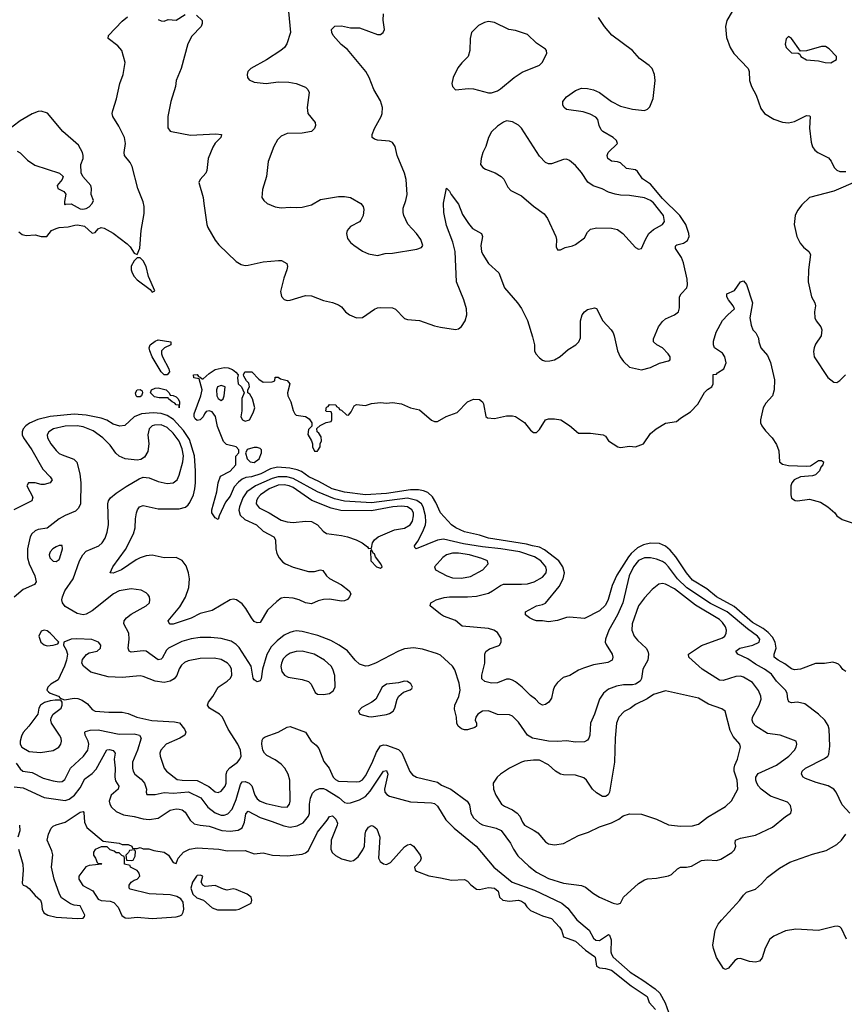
# Model space of a CAD drawing. Header units: inches. Extents: x 1834610 to 2027685, y 642842 to 774116.
# Tile 294 of 632: x 1930527 to 1936021, y 661337 to 667895. Entities that reach past the tile are written whole.
import ezdxf

# ---------------------------------------------------------------- set-up
doc = ezdxf.new("R2010")
doc.units = ezdxf.units.IN
doc.header["$MEASUREMENT"] = 0
doc.layers.add('B9636', color=7, linetype='Continuous')

msp = doc.modelspace()

# ---------------------------------------------------------------- linework, layer by layer
at = {"layer": 'B9636', "color": 5}
for points, elevation in [([(1932317, 667950), (1932330.5, 667810.5), (1932306.6, 667733.4), (1932290.7, 667710), (1932267.3, 667690), (1932172.1, 667627.9), (1932067, 667570), (1932047.6, 667550), (1932042.6, 667530), (1932044.9, 667510), (1932055.4, 667495.4), (1932090, 667478.9), (1932170, 667470.3), (1932250, 667480.9), (1932319.4, 667479.4), (1932369, 667469), (1932430, 667445.5), (1932447.7, 667430), (1932455.5, 667410), (1932441.3, 667310), (1932446.4, 667270), (1932494.9, 667210), (1932497.1, 667190), (1932490.5, 667170), (1932470, 667149.6), (1932410, 667139.1), (1932310, 667136.9), (1932270, 667118.9), (1932245.2, 667094.8), (1932220.2, 667050), (1932182.6, 666950), (1932170.3, 666849.7), (1932144.5, 666764.5), (1932140.7, 666710), (1932153.4, 666690), (1932174.8, 666670), (1932228, 666648), (1932270, 666640.8), (1932330, 666646.5), (1932370, 666643.6), (1932410, 666647.1), (1932470, 666662), (1932530, 666696.9), (1932650, 666716.9), (1932690, 666717.2), (1932730, 666710.2), (1932799.3, 666670), (1932815.8, 666650), (1932819.5, 666630), (1932815.3, 666590), (1932800.6, 666559.4), (1932790, 666547.6), (1932730, 666517), (1932708.2, 666490), (1932703.8, 666470), (1932710, 666438), (1932730, 666410.8), (1932752.3, 666392.3), (1932810, 666353), (1932850, 666334.9), (1932910, 666325.3), (1932962.2, 666337.8), (1933010, 666340.9), (1933173.3, 666366.7), (1933203.2, 666376.8), (1933213.2, 666390), (1933199.6, 666430), (1933171.3, 666470), (1933113.3, 666533.3), (1933085.7, 666590), (1933080.7, 666610), (1933081.1, 666638.9), (1933099.7, 666690), (1933108.4, 666730), (1933101, 666830), (1933091.7, 666871.7), (1933042.6, 666990), (1933027.8, 667050), (1933010, 667076.2), (1932990, 667086), (1932910, 667093.6), (1932890, 667099.5), (1932876, 667110), (1932875.6, 667130), (1932889.8, 667170.2), (1932934.7, 667250), (1932941.3, 667270), (1932943.6, 667310), (1932930, 667354), (1932887.3, 667430), (1932855.1, 667510), (1932833.6, 667550), (1932710, 667697), (1932669.4, 667730), (1932616, 667790), (1932606, 667810), (1932605.2, 667830), (1932627.6, 667852.4), (1932670, 667854.4), (1932730, 667841.6), (1932790, 667840.5), (1932910, 667797.3), (1932930, 667796), (1932949.3, 667810.7), (1932957.2, 667830), (1932948.9, 667891.1), (1932950, 667934)], 260), ([(1935273, 667950), (1935238.3, 667890), (1935230.2, 667850.2), (1935236.5, 667776.5), (1935261.1, 667710), (1935284.9, 667670), (1935379.3, 667570), (1935386, 667550), (1935388.2, 667490), (1935401.6, 667450), (1935432.8, 667392.8), (1935464, 667304), (1935490.2, 667270.2), (1935552.1, 667232.1), (1935610, 667213.1), (1935650, 667208.7), (1935690, 667216.5), (1935770, 667256.4), (1935790, 667254.8), (1935793.4, 667250), (1935788.6, 667171.4), (1935800.3, 667080.3), (1935808.9, 667048.9), (1935824.9, 667024.9), (1935844, 667010), (1935915.6, 666975.6), (1935933, 666953), (1935952.9, 666910), (1935970, 666892.9), (1935990, 666884.5), (1936030, 666883.5)], 240), ([(1930522.3, 666482.3), (1930544.5, 666464.5), (1930570, 666458.2), (1930630, 666461.2), (1930670, 666450.2), (1930708.6, 666451.4), (1930739.7, 666490), (1930770, 666505.2), (1930790, 666510.9), (1930850, 666515.2), (1930893.5, 666526.5), (1930911.9, 666528.1), (1930959.5, 666519.5), (1931010, 666473.4), (1931030, 666476.5), (1931050, 666502.3), (1931070, 666511.1), (1931090, 666507.2), (1931150, 666473.8), (1931242.2, 666402.2), (1931262.3, 666382.3), (1931290, 666341), (1931310, 666331.3), (1931327.2, 666372.8), (1931337.3, 666490), (1931355.3, 666604.7), (1931356.5, 666650), (1931350, 666680.7), (1931313.8, 666770), (1931276.6, 666916.6), (1931263.1, 666943.1), (1931225.1, 666990), (1931223.6, 667010), (1931232.4, 667070), (1931226.3, 667110), (1931186.6, 667186.6), (1931146.6, 667250), (1931143.7, 667270), (1931147, 667290), (1931171.2, 667368.8), (1931194, 667470), (1931216.9, 667530), (1931229.6, 667610), (1931206.6, 667690), (1931181, 667721), (1931115.3, 667770), (1931119, 667790), (1931210, 667886), (1931246, 667914)], 240), ([(1931450, 667896), (1931470, 667886.8), (1931490, 667886), (1931515.3, 667895.3), (1931568.4, 667891.6), (1931629.6, 667930.4)], 240), ([(1931706, 667926), (1931742, 667890), (1931742, 667870), (1931736, 667850), (1931674.9, 667785.1), (1931646.1, 667733.9), (1931602, 667570), (1931570.4, 667490), (1931566, 667450), (1931534.7, 667350), (1931512.9, 667250), (1931513.8, 667173.8), (1931530, 667153.1), (1931538.8, 667150), (1931666, 667126), (1931834.7, 667134.7), (1931871, 667130), (1931867.3, 667110), (1931828.2, 667071.8), (1931813.7, 667046.3), (1931782, 666970), (1931773.4, 666890), (1931767.6, 666872.4), (1931728.4, 666830), (1931721.3, 666810), (1931750.2, 666710.2), (1931752.8, 666670), (1931774.3, 666530), (1931780.9, 666510), (1931830, 666426), (1931854.3, 666394.3), (1931970, 666284.4), (1932003.4, 666263.4), (1932030, 666257.6), (1932050, 666259.5), (1932150, 666283.1), (1932251.6, 666291.6), (1932271.3, 666290), (1932306, 666270), (1932310.8, 666250.8), (1932307.7, 666230), (1932287.2, 666172.8), (1932265.3, 666085.3), (1932270.4, 666050.4), (1932290, 666030.6), (1932310, 666025.7), (1932330, 666027.2), (1932430, 666057.6), (1932470, 666055.3), (1932550, 666025.7), (1932610, 666011.8), (1932650, 665995.8), (1932670, 665983), (1932698.4, 665950), (1932723.8, 665930), (1932770, 665908.9), (1932810, 665911.8), (1932890, 665966), (1932910, 665974.9), (1932930, 665978), (1933010, 665974.9), (1933030, 665966), (1933090, 665905.5), (1933110, 665897.1), (1933190, 665892.4), (1933290, 665855.8), (1933330, 665846.3), (1933430, 665830.4), (1933450, 665835.5), (1933470, 665850.7), (1933495.6, 665890), (1933506.3, 665930), (1933504.4, 665970), (1933486, 666030), (1933438, 666150), (1933428.3, 666350), (1933413, 666413), (1933370, 666525.2), (1933353.3, 666610), (1933350, 666674), (1933370, 666772), (1933390, 666752), (1933401, 666730), (1933450, 666667.3), (1933476.7, 666596.7), (1933516.9, 666536.9), (1933544.5, 666504.5), (1933604, 666470), (1933610.4, 666450), (1933598.3, 666390), (1933603.9, 666350), (1933612.1, 666330), (1933650, 666270.3), (1933718.4, 666210), (1933756.1, 666110), (1933844.6, 666010), (1933870, 665970.4), (1933910, 665890.5), (1933943.5, 665783.5), (1933956.5, 665730), (1933956.9, 665690), (1933966, 665670), (1933990, 665642.4), (1934010, 665626.7), (1934030, 665620.4), (1934058.3, 665621.7), (1934090, 665630.4), (1934128.4, 665651.6), (1934180.7, 665699.3), (1934232.3, 665730), (1934251.8, 665750), (1934264, 665776), (1934263.5, 665890), (1934274, 665930), (1934289.4, 665950), (1934310, 665965.5), (1934355.9, 665975.9), (1934370.5, 665970.5), (1934413, 665890), (1934468, 665830), (1934480.4, 665810), (1934488.5, 665790), (1934508.9, 665690), (1934527.4, 665650), (1934550, 665619.3), (1934590, 665581.6), (1934670, 665563.8), (1934730, 665578.7), (1934790, 665607.6), (1934850, 665623), (1934861.2, 665630), (1934860.7, 665650), (1934847.6, 665670), (1934810, 665708.4), (1934771.5, 665730), (1934750, 665749.7), (1934748.8, 665770), (1934783.5, 665850), (1934810, 665885.7), (1934830, 665902), (1934889.8, 665930.2), (1934915.1, 665950), (1934923.3, 665976.7), (1934923.1, 666050), (1934934.3, 666070), (1934972.2, 666110), (1934976.5, 666130), (1934973.4, 666166.6), (1934950, 666276.2), (1934936.3, 666310), (1934896.8, 666370), (1934896.6, 666383.4), (1934897.6, 666390), (1934905.1, 666394.9), (1934950, 666407.2), (1934976.5, 666423.5), (1934987.6, 666450), (1934984.7, 666470), (1934964.4, 666530), (1934925.3, 666590), (1934810, 666703.5), (1934730, 666799.5), (1934676, 666836), (1934643.6, 666883.6), (1934630, 666896), (1934570, 666904.7), (1934530, 666941.7), (1934510, 666948.6), (1934470, 666952.9), (1934445.1, 666970), (1934440.4, 666990), (1934448.3, 667010), (1934509.2, 667070.8), (1934503.7, 667090), (1934480.9, 667110), (1934412, 667150), (1934401.2, 667161.2), (1934386.6, 667190), (1934378, 667230), (1934366.1, 667246.1), (1934326.8, 667266.8), (1934281.2, 667281.2), (1934170, 667297), (1934155.1, 667310), (1934146.3, 667326.3), (1934145.1, 667350), (1934170, 667382), (1934230, 667423.7), (1934270, 667437.8), (1934310, 667437.6), (1934350, 667428.1), (1934390, 667411.1), (1934469.7, 667349.7), (1934530, 667319.5), (1934610, 667298.8), (1934690, 667291.1), (1934710, 667298.6), (1934725.3, 667314.7), (1934748.5, 667370), (1934760.2, 667490), (1934756.6, 667530), (1934740.5, 667570), (1934721.1, 667590), (1934657.2, 667637.2), (1934610.2, 667690.2), (1934471.2, 667791.2), (1934424.1, 667850), (1934383.9, 667910)], 240), ([(1930510, 667019.6), (1930530, 667007.4), (1930579.2, 666959.2), (1930626.9, 666926.9), (1930791.8, 666871.8), (1930813.6, 666853.6), (1930816.4, 666850), (1930810.4, 666830), (1930775.5, 666790), (1930780.8, 666770), (1930820.3, 666750), (1930833.3, 666733.3), (1930825.1, 666685.1), (1930825.8, 666665.8), (1930830, 666662), (1930833.5, 666666.5), (1930870, 666668.9), (1930930, 666634.2), (1930947.2, 666632.8), (1930970, 666637.3), (1930990, 666648.6), (1931010.5, 666670), (1931017.7, 666690), (1931003.8, 666730), (1931006.3, 666770), (1931000.7, 666790), (1930948, 666850), (1930935.6, 666875.6), (1930934.2, 666930), (1930949.8, 666970), (1930950.8, 666990), (1930944.7, 667010), (1930918.6, 667058.6), (1930813.5, 667150), (1930713, 667273), (1930670, 667285.1), (1930650, 667282.9), (1930610, 667267.8), (1930530, 667220.4), (1930435.8, 667150)], 260), ([(1936110, 666822.4), (1935950, 666752.6), (1935789.1, 666710.9), (1935737.5, 666662.5), (1935710, 666623.7), (1935693.4, 666590), (1935685.7, 666530), (1935703.7, 666450), (1935727, 666407), (1935750, 666379.3), (1935785.5, 666350), (1935794.9, 666330), (1935781.3, 666230), (1935781.1, 666150), (1935802, 666050), (1935824.4, 666010), (1935828.4, 665990), (1935823.1, 665950), (1935825.3, 665910), (1935834, 665890), (1935865.3, 665850), (1935871.7, 665830), (1935865.7, 665790), (1935830, 665734.5), (1935820.3, 665710), (1935815.1, 665684.9), (1935819.6, 665650), (1935912.1, 665512.1), (1935950, 665481), (1935970, 665478.8), (1935990, 665490.8), (1936029.3, 665530)], 240), ([(1936030, 663553), (1936010, 663566), (1935995, 663590), (1935981.5, 663601.5), (1935967.6, 663610), (1935944.4, 663615.6), (1935890, 663606.7), (1935830, 663607.5), (1935730, 663569), (1935690, 663563.7), (1935670, 663571.2), (1935625.4, 663605.4), (1935580.9, 663630), (1935553.3, 663650), (1935552.7, 663670), (1935567, 663710), (1935559.5, 663750), (1935541.9, 663781.9), (1935514.2, 663814.2), (1935480.4, 663840.4), (1935410, 663880.1), (1935286.4, 663986.4), (1935168.6, 664050), (1935105, 664105), (1935010, 664161.7), (1934969.2, 664210), (1934898.1, 664318.1), (1934861.7, 664361.7), (1934828.8, 664388.8), (1934790, 664406.5), (1934730, 664408.1), (1934682.5, 664397.5), (1934642.3, 664377.7), (1934601.1, 664338.9), (1934582.6, 664317.4), (1934505.4, 664194.6), (1934473.7, 664126.3), (1934447.7, 664032.3), (1934430, 663995.6), (1934390, 663957.4), (1934290, 663907.6), (1934190, 663916.2), (1934170, 663913.6), (1934110, 663892.8), (1934050, 663885.1), (1934010, 663891.6), (1933970, 663891.6), (1933950, 663897.6), (1933923.7, 663910), (1933897, 663930), (1933896, 663950), (1933969.4, 663990), (1934010, 663999.2), (1934030.5, 664009.5), (1934121.3, 664118.7), (1934147.5, 664170), (1934155.6, 664210), (1934145, 664250), (1934118, 664290), (1934024.3, 664364.3), (1933990, 664382.6), (1933944.2, 664390), (1933902.7, 664402.7), (1933650, 664440.9), (1933590, 664462.4), (1933490, 664484.2), (1933432.7, 664510), (1933402.9, 664530), (1933330, 664609.4), (1933298.7, 664678.7), (1933276.2, 664716.2), (1933245.4, 664745.4), (1933218, 664758), (1933183.8, 664763.8), (1933130, 664763.8), (1932970, 664739.2), (1932830, 664730.6), (1932690, 664747.6), (1932609.8, 664770), (1932519.8, 664819.8), (1932454.2, 664850), (1932404.8, 664884.8), (1932376.2, 664896.2), (1932327, 664907), (1932245.4, 664914.6), (1932197.3, 664902.7), (1932133, 664870), (1932070.5, 664850), (1932034.5, 664845.5), (1932010, 664834.3), (1931984.8, 664815.2), (1931956.3, 664783.7), (1931930, 664720.5), (1931899.2, 664680.8), (1931856, 664590), (1931850, 664566), (1931830, 664578), (1931806.6, 664610), (1931807.3, 664630), (1931839.5, 664750), (1931849.5, 664810.5), (1931865.6, 664854.4), (1931930, 664887.3), (1931968, 664930), (1931967.3, 664987.3), (1931988, 665010), (1931988, 665030), (1931968.9, 665048.9), (1931905.2, 665065.2), (1931884.7, 665084.7), (1931844.5, 665184.5), (1931832, 665252), (1931810, 665282.7), (1931790, 665289.3), (1931770, 665285.2), (1931757.3, 665270), (1931750.4, 665249.6), (1931730, 665229.2), (1931710, 665225.2), (1931696.5, 665236.5), (1931689, 665250), (1931689, 665270), (1931733.2, 665390), (1931742, 665430), (1931722, 665502), (1931688, 665510), (1931686, 665530), (1931710, 665532), (1931718, 665518), (1931730, 665514), (1931742, 665502), (1931750, 665502), (1931790, 665538), (1931830, 665564.7), (1931890, 665578.8), (1931916.8, 665576.8), (1931944, 665564), (1931966.8, 665546.8), (1931982, 665530), (1931978, 665510), (1931982, 665470), (1932004.7, 665450), (1932022, 665410), (1932007.1, 665372.9), (1932006.8, 665290), (1932001, 665250), (1932012, 665230), (1932030, 665221), (1932058, 665230), (1932083.1, 665276.9), (1932094, 665310), (1932078, 665370), (1932060.4, 665400.4), (1932046, 665410), (1932046, 665430), (1932058, 665450), (1932056.4, 665463.6), (1932054, 665474), (1932038, 665490), (1932020.4, 665520.4), (1932018, 665530), (1932026, 665550), (1932074, 665550), (1932119.6, 665499.6), (1932150, 665481), (1932210, 665482), (1932226, 665490), (1932230, 665514), (1932250, 665514), (1932263.6, 665503.6), (1932310, 665492), (1932326, 665470), (1932310.6, 665410), (1932313, 665390), (1932333.4, 665350), (1932350, 665292), (1932361, 665270), (1932370, 665261), (1932431, 665251), (1932456, 665236), (1932474, 665210), (1932472.7, 665187.3), (1932450, 665166), (1932446.8, 665133.2), (1932471.3, 665090), (1932478, 665070), (1932478, 665050), (1932490, 665022), (1932510, 665022), (1932513.6, 665026.4), (1932528, 665050), (1932528, 665070), (1932538, 665090), (1932536.4, 665116.4), (1932520.4, 665140.4), (1932508, 665150), (1932507.3, 665172.7), (1932528.4, 665191.6), (1932568.4, 665211.6), (1932602, 665218), (1932606, 665230), (1932606, 665270), (1932602, 665282), (1932570, 665286), (1932566, 665290), (1932570, 665314), (1932582, 665318), (1932590, 665332), (1932634, 665330), (1932638, 665318), (1932654, 665310), (1932658, 665298), (1932670, 665294), (1932703.6, 665263.6), (1932718, 665262), (1932736.4, 665283.6), (1932756.4, 665323.6), (1932770, 665331.3), (1932830, 665324.7), (1932870, 665338), (1932930, 665346), (1932970, 665341), (1933010, 665344.7), (1933070, 665337.3), (1933130, 665310.8), (1933190, 665296), (1933270, 665228), (1933290, 665219.3), (1933310, 665218.4), (1933368.5, 665251.5), (1933442.2, 665277.8), (1933510, 665350.6), (1933550, 665367.3), (1933590, 665366), (1933611.3, 665350), (1933617.3, 665337.3), (1933632.7, 665252.7), (1933643.6, 665243.6), (1933690, 665238), (1933770, 665256), (1933810, 665256), (1933830, 665251), (1933890, 665211), (1933930, 665162), (1933950, 665144.7), (1933970, 665146), (1933990, 665164.7), (1934030, 665230.8), (1934050, 665237.3), (1934090, 665236.3), (1934131.3, 665230), (1934190, 665191.3), (1934250, 665142), (1934330, 665140.7), (1934414, 665130), (1934430, 665122), (1934450.8, 665090.8), (1934510.9, 665050.9), (1934530, 665044.7), (1934590, 665054), (1934630, 665051), (1934682, 665070), (1934730, 665138), (1934768, 665170), (1934830, 665206.8), (1934902, 665218), (1934930, 665242), (1934996.5, 665283.5), (1935045.6, 665334.4), (1935090, 665412), (1935110, 665432), (1935138, 665450), (1935148, 665470), (1935147.3, 665532.7), (1935170, 665534), (1935176.4, 665543.6), (1935218, 665570), (1935233.2, 665610), (1935225.2, 665650), (1935210, 665674), (1935155.3, 665710), (1935149.2, 665730), (1935150, 665754), (1935167.2, 665812.8), (1935210, 665891.3), (1935244, 665930), (1935289, 665970), (1935281.2, 665990), (1935249.2, 666030), (1935239, 666050), (1935238, 666070), (1935289.2, 666090.8), (1935328.7, 666150), (1935350, 666156), (1935370, 666131.3), (1935410.2, 666010), (1935390.8, 665910), (1935400.7, 665860.7), (1935411.3, 665830), (1935431.3, 665810), (1935450, 665774), (1935451, 665750), (1935464.7, 665710), (1935510, 665658), (1935530, 665611), (1935555.6, 665495.6), (1935552.8, 665430), (1935542.8, 665390), (1935498.9, 665341.1), (1935479.6, 665310), (1935462, 665230), (1935463.1, 665210), (1935470.4, 665190), (1935495.9, 665155.9), (1935540.5, 665110), (1935570, 665066), (1935584.1, 665024.1), (1935588.2, 664950), (1935610, 664934.4), (1935650, 664925.8), (1935770, 664920.2), (1935796, 664924), (1935850, 664958.4), (1935870, 664958), (1935882.8, 664950), (1935877.3, 664930), (1935864.6, 664915.4), (1935854.6, 664890), (1935830, 664862.7), (1935810, 664856.1), (1935730, 664849.7), (1935686, 664830), (1935670.5, 664810), (1935665.5, 664790), (1935664.4, 664730), (1935668.9, 664708.9), (1935692.4, 664692.4), (1935710, 664690.4), (1935790, 664701.3), (1935861.7, 664681.7), (1935911, 664650), (1935958, 664610), (1935972, 664590), (1936007.1, 664567.1), (1936150, 664518)], 220), ([(1936058.3, 662610), (1936006.5, 662666.5), (1935967.6, 662750), (1935951.6, 662770), (1935912.9, 662792.9), (1935834, 662814), (1935761.6, 662841.6), (1935747.1, 662850), (1935735, 662870), (1935740.3, 662890), (1935763.1, 662910), (1935890, 662974.7), (1935910, 662989.1), (1935916.8, 663003.2), (1935923.8, 663056.2), (1935919.4, 663170), (1935913.4, 663193.4), (1935891.1, 663230), (1935850, 663269.7), (1935758.5, 663338.5), (1935710, 663349.8), (1935670, 663346), (1935651.3, 663351.3), (1935643.9, 663370), (1935639.2, 663410), (1935629.8, 663429.8), (1935570, 663488.7), (1935535.4, 663535.4), (1935489.5, 663569.5), (1935430, 663601.6), (1935377.6, 663637.6), (1935312.2, 663670), (1935298.3, 663690), (1935324.2, 663710), (1935411.6, 663730), (1935454, 663750), (1935457, 663770), (1935442.3, 663790), (1935377, 663837), (1935239.4, 663950), (1935130, 664005.9), (1934971.2, 664111.2), (1934910.3, 664170), (1934850, 664251.6), (1934830, 664272), (1934810, 664286.1), (1934770, 664302.4), (1934730, 664310.4), (1934690.1, 664309.9), (1934650, 664293.5), (1934615.9, 664250), (1934588.2, 664190), (1934545.6, 664010), (1934509.4, 663930.6), (1934453.1, 663830), (1934430.2, 663770), (1934427.8, 663750), (1934434.1, 663734.1), (1934474.3, 663670), (1934479.5, 663650), (1934474.9, 663630), (1934446, 663614), (1934350, 663597.8), (1934283.7, 663576.3), (1934250, 663562), (1934192.5, 663527.5), (1934147.4, 663512.6), (1934110, 663479.5), (1934090, 663452.7), (1934080.3, 663430), (1934070, 663375.3), (1934053.4, 663350), (1934030, 663332.7), (1934010, 663329.6), (1933990, 663340.9), (1933963.7, 663370), (1933930, 663394.7), (1933874.5, 663450), (1933830, 663485.6), (1933810, 663496.2), (1933790, 663502.9), (1933770, 663502.9), (1933710, 663478.7), (1933670, 663475.8), (1933626.1, 663486.1), (1933605.3, 663505.3), (1933605.3, 663530), (1933626.4, 663610), (1933625.7, 663670), (1933632.1, 663687.9), (1933656, 663704), (1933715.1, 663724.9), (1933723.6, 663730), (1933735.4, 663750), (1933734.3, 663774.3), (1933710, 663813.6), (1933685.2, 663830), (1933650, 663841.1), (1933474.7, 663854.7), (1933430, 663892.3), (1933350, 663923), (1933330, 663935.1), (1933262.7, 663990), (1933265.2, 664010), (1933270, 664013), (1933301.2, 664030), (1933354.3, 664045.7), (1933390, 664050.9), (1933510, 664050.6), (1933570, 664055.8), (1933650, 664076), (1933677.4, 664090), (1933730, 664127.3), (1933750, 664134.7), (1933870, 664134.3), (1933910, 664138.5), (1933954, 664150), (1934010, 664181.8), (1934033.8, 664210), (1934037.5, 664230), (1934032.9, 664250), (1933999.8, 664290), (1933957.1, 664317.1), (1933859.7, 664350), (1933731.4, 664371.4), (1933610, 664383.3), (1933484.8, 664404.8), (1933350, 664434.5), (1933310, 664427.3), (1933168.7, 664370), (1933158.6, 664378.6), (1933156.3, 664390), (1933178.8, 664421.2), (1933213.5, 664486.5), (1933229.9, 664530), (1933232.4, 664550), (1933229.6, 664590), (1933214.9, 664650), (1933203.1, 664670), (1933173.2, 664693.2), (1933110, 664708), (1932870, 664678), (1932690, 664687.2), (1932623.7, 664703.7), (1932510, 664750), (1932350, 664838.9), (1932307.6, 664850), (1932250, 664851.2), (1932210, 664838.6), (1932097.3, 664790), (1932040.6, 664750), (1932012.5, 664710), (1931990.7, 664650.7), (1931987.9, 664627.9), (1931995.9, 664595.9), (1932027, 664567), (1932104.6, 664530), (1932150, 664488.1), (1932219.5, 664450), (1932231.8, 664430), (1932232.6, 664370), (1932240.2, 664340.2), (1932254.9, 664310), (1932281, 664281), (1932297.4, 664270), (1932349.3, 664249.3), (1932450, 664219.8), (1932490, 664220.7), (1932530, 664231.5), (1932546.3, 664226.3), (1932571.6, 664190), (1932590, 664173.8), (1932672, 664130), (1932723, 664090), (1932732.7, 664070), (1932724, 664050), (1932710, 664033.2), (1932690, 664025.1), (1932670, 664022.4), (1932590, 664036.4), (1932550, 664033.7), (1932515.1, 664024.9), (1932470, 664005.1), (1932430, 664011.1), (1932390, 664030.9), (1932350, 664043.1), (1932294.3, 664045.7), (1932270, 664041.3), (1932239.1, 664020.9), (1932178.3, 663961.7), (1932130, 663879.5), (1932110, 663878.4), (1932090, 663887.6), (1932070.9, 663910.9), (1932034.3, 663974.3), (1932010, 664004.5), (1931971.2, 664031.2), (1931950, 664036.2), (1931930, 664031.8), (1931810, 663960.9), (1931730, 663939.8), (1931670, 663908.6), (1931550, 663869.8), (1931528.7, 663868.7), (1931524, 663870), (1931517, 663890), (1931594.7, 663985.3), (1931631, 664049), (1931653.2, 664113.2), (1931659.2, 664170), (1931651.8, 664211.8), (1931637.1, 664257.1), (1931610, 664293.3), (1931570, 664313.7), (1931490, 664309.8), (1931410, 664327.8), (1931370, 664324.8), (1931330, 664311.2), (1931303.6, 664296.4), (1931206, 664230), (1931150, 664208.7), (1931129.3, 664210), (1931147.2, 664250), (1931232.8, 664367.2), (1931286.2, 664470), (1931297.2, 664510), (1931299.1, 664570), (1931305.7, 664610), (1931311.3, 664630), (1931325.6, 664650), (1931350, 664659.6), (1931450, 664636.5), (1931590, 664637.1), (1931631.2, 664648.8), (1931650, 664662.8), (1931661.1, 664678.9), (1931684.5, 664730), (1931694.8, 664770), (1931699.2, 664810), (1931698.9, 664890), (1931691, 664990), (1931658, 665098), (1931618.7, 665158.7), (1931551, 665231), (1931510, 665258.2), (1931470, 665271), (1931416.7, 665276.7), (1931337.8, 665270), (1931290.2, 665250), (1931227.2, 665192.8), (1931193.4, 665186.6), (1931150, 665200.8), (1931107.2, 665227.2), (1931070, 665240.3), (1930970, 665261.7), (1930890, 665267), (1930730, 665252.3), (1930647.4, 665232.6), (1930591.6, 665208.4), (1930566.8, 665190), (1930550.1, 665170), (1930542.9, 665150), (1930543.5, 665130), (1930551.4, 665110), (1930607.6, 665030), (1930680.3, 664900.3), (1930730.4, 664850), (1930742.4, 664830), (1930730.3, 664809.7), (1930690, 664799.1), (1930670, 664799.7), (1930629.1, 664810.9), (1930586, 664810), (1930573.4, 664790), (1930614.8, 664714.8), (1930608.7, 664690), (1930488.4, 664630)], 240), ([(1930503.3, 662943.3), (1930530, 662905.3), (1930548.8, 662890), (1930610, 662880.9), (1930683.8, 662843.8), (1930750, 662824.6), (1930790, 662818.2), (1930810, 662821.1), (1930826.6, 662833.4), (1930865.3, 662910), (1930952.8, 662990), (1930981.6, 663030), (1930987.7, 663070), (1930983, 663090), (1930962.3, 663130), (1930961.7, 663150), (1930966.4, 663153.6), (1930997.5, 663162.5), (1931050, 663165.1), (1931190, 663137.3), (1931290, 663138.8), (1931325.3, 663130), (1931336.8, 663110), (1931311.3, 663030), (1931278.3, 662950), (1931277.6, 662910), (1931282.2, 662890), (1931293.6, 662870), (1931336.3, 662836.3), (1931358.9, 662810), (1931372.8, 662770), (1931370.4, 662750.4), (1931374.8, 662734.8), (1931430, 662733.5), (1931490, 662746.9), (1931550, 662743.6), (1931651.4, 662751.4), (1931732.7, 662712.7), (1931779.8, 662650), (1931830, 662612.2), (1931870, 662595.9), (1931890, 662596.8), (1931913.5, 662606.5), (1931942.8, 662637.2), (1931970, 662700.9), (1931999.1, 662800.9), (1932010, 662818.4), (1932030, 662820.1), (1932055.6, 662810), (1932072.9, 662792.9), (1932093.1, 662730), (1932110, 662705.1), (1932130, 662688.9), (1932170, 662674), (1932270, 662652.1), (1932310, 662649.4), (1932325.3, 662670), (1932328.6, 662690), (1932327.7, 662830), (1932316.3, 662870), (1932292.8, 662910), (1932270, 662936.7), (1932230, 662965.5), (1932174, 662994), (1932157, 663010), (1932146.9, 663030), (1932139.8, 663070), (1932142.7, 663097.3), (1932149.7, 663110), (1932162.2, 663117.8), (1932250, 663149.4), (1932310, 663183.8), (1932330, 663186.4), (1932430, 663148.9), (1932468.3, 663090), (1932502.2, 663062.2), (1932520.3, 663040.3), (1932554, 662954), (1932589.3, 662909.3), (1932616.3, 662850), (1932630, 662833.5), (1932650, 662823.1), (1932770, 662819.8), (1932790, 662821.8), (1932810, 662831.3), (1932830, 662859), (1932875.2, 662944.8), (1932904.1, 663015.9), (1932930, 663058.2), (1932950, 663065.9), (1932970, 663062.7), (1933050, 663033.2), (1933072.2, 663012.2), (1933126.9, 662886.9), (1933144.4, 662864.4), (1933170.1, 662850.1), (1933310, 662817), (1933336.4, 662796.4), (1933399, 662770), (1933509.1, 662690), (1933524.6, 662664.6), (1933531.8, 662610), (1933550, 662579.7), (1933590, 662543.9), (1933610, 662532.1), (1933700.7, 662510), (1933734.9, 662494.9), (1933798, 662410), (1933817.5, 662370), (1933846.5, 662326.5), (1933918, 662258), (1933970, 662217.3), (1934050, 662175.4), (1934150, 662144.5), (1934270, 662129.1), (1934296.2, 662116.2), (1934350, 662074.4), (1934390.4, 662050), (1934480.4, 662010), (1934510, 662003.9), (1934529.3, 662010), (1934548.7, 662051.3), (1934650, 662142), (1934690, 662166.7), (1934710, 662173), (1934770, 662176.3), (1934850, 662193.4), (1934870, 662202), (1934910, 662239.3), (1934929.2, 662250), (1934970, 662250.4), (1935002.3, 662257.7), (1935070, 662294.9), (1935110, 662299.6), (1935170, 662294.4), (1935197.4, 662302.6), (1935270.9, 662349.1), (1935290, 662366), (1935298.5, 662390), (1935292.8, 662410), (1935296.2, 662430), (1935330, 662444), (1935430, 662463.2), (1935542.2, 662517.8), (1935630, 662588.7), (1935664, 662610), (1935669.4, 662630), (1935661.6, 662661.6), (1935642.3, 662682.3), (1935530, 662722.8), (1935466.2, 662770), (1935448.8, 662788.8), (1935437.7, 662810), (1935431.6, 662830), (1935431.8, 662850), (1935446.4, 662873.6), (1935570, 662929), (1935652.1, 662990), (1935689.7, 663030), (1935700.5, 663050), (1935705.6, 663070), (1935700.9, 663090), (1935592.7, 663130), (1935510, 663140.8), (1935431.1, 663190), (1935413.3, 663210), (1935406.8, 663230), (1935408.7, 663250), (1935453.6, 663330), (1935466.3, 663370), (1935464.8, 663390), (1935450, 663428), (1935410, 663479.3), (1935350, 663516.2), (1935330, 663522.2), (1935299, 663521), (1935214, 663494), (1935190, 663496.8), (1935074.5, 663570), (1934985.1, 663650), (1934982.9, 663670), (1935070, 663727.8), (1935210, 663777.2), (1935224.2, 663790), (1935234, 663810), (1935235.2, 663830), (1935229.2, 663850), (1935210, 663880.2), (1935190, 663899.9), (1935030, 663994.6), (1934890, 664104.3), (1934830, 664135.3), (1934810, 664139.7), (1934785.7, 664134.3), (1934741.3, 664098.7), (1934690, 664045.3), (1934648.7, 663990), (1934607.1, 663870), (1934604.4, 663830), (1934619.8, 663790), (1934642.6, 663762.6), (1934700.2, 663710), (1934712, 663690), (1934715.9, 663670), (1934711.2, 663630), (1934678.2, 663570), (1934670, 663506.9), (1934659.7, 663490), (1934628.7, 663470), (1934610, 663463.9), (1934550, 663465.9), (1934503.8, 663456.2), (1934450, 663435), (1934416.5, 663410), (1934390.1, 663369.9), (1934356.9, 663270), (1934330.2, 663210), (1934324.7, 663130), (1934319, 663110), (1934310, 663096.9), (1934290, 663084.7), (1934230, 663082.7), (1934170, 663091), (1934110, 663087), (1934050.2, 663089.8), (1933944.5, 663110), (1933910.5, 663130.5), (1933850, 663216.8), (1933810, 663255.7), (1933790, 663266), (1933710, 663267.1), (1933650, 663290.7), (1933610, 663288.7), (1933580.3, 663270), (1933565.3, 663250), (1933562.6, 663230), (1933570.7, 663210), (1933571, 663190), (1933559, 663181), (1933510, 663164.7), (1933490, 663164.7), (1933470, 663171.5), (1933447.6, 663190), (1933438.7, 663210), (1933437.4, 663250), (1933423.8, 663303.8), (1933426.8, 663330), (1933452.6, 663387.4), (1933460.7, 663430), (1933455.5, 663475.5), (1933425.5, 663565.5), (1933409.6, 663590), (1933330, 663662), (1933310, 663672.2), (1933210, 663702.4), (1933150, 663711.8), (1933090, 663703.6), (1933050, 663689.6), (1932898, 663610), (1932850, 663591.9), (1932830, 663589.9), (1932790, 663603), (1932761.5, 663630), (1932710, 663692.1), (1932654.7, 663730), (1932599.7, 663759.7), (1932513.6, 663793.6), (1932410, 663820.7), (1932370, 663823.7), (1932350, 663820.7), (1932325.9, 663814.1), (1932290, 663795), (1932242.3, 663757.7), (1932203.1, 663716.9), (1932172.8, 663667.2), (1932144.1, 663570), (1932136.1, 663503.9), (1932128.9, 663491.1), (1932110, 663485.4), (1932090, 663498), (1932083.5, 663510), (1932069.9, 663590), (1931990, 663713.6), (1931970, 663733.5), (1931935, 663755), (1931870, 663773.6), (1931800.7, 663780.7), (1931730, 663779.1), (1931670, 663771.3), (1931606.4, 663753.6), (1931519, 663710), (1931505.3, 663694.7), (1931477.1, 663642.9), (1931470, 663634.8), (1931450, 663630.6), (1931370, 663689.1), (1931350, 663691.7), (1931270, 663682.2), (1931256.4, 663690), (1931248.8, 663710), (1931256.8, 663770), (1931254.8, 663810), (1931221, 663870), (1931223.5, 663890), (1931238.2, 663910), (1931270, 663936.3), (1931369.5, 663990), (1931391.5, 664010), (1931394.7, 664030), (1931391.3, 664050), (1931383.3, 664063.3), (1931370, 664077.4), (1931335.8, 664095.8), (1931270, 664104.1), (1931188.7, 664090), (1931152.4, 664070), (1931010, 663957.7), (1930970, 663936.2), (1930950, 663931.6), (1930910, 663940.7), (1930830, 663986.6), (1930811.1, 664010), (1930808.7, 664030), (1930812.8, 664050), (1930828.7, 664090), (1930884.1, 664170), (1930926.2, 664290), (1930947.5, 664330), (1930970, 664355), (1931054.3, 664390), (1931076.8, 664410), (1931097.3, 664442.7), (1931110, 664480.7), (1931117.5, 664530), (1931114.5, 664670), (1931119.4, 664690), (1931132.5, 664710), (1931170, 664741.8), (1931235.2, 664784.8), (1931323.2, 664836.8), (1931350, 664846.9), (1931390, 664843.9), (1931450, 664819.1), (1931510, 664806), (1931550, 664809.2), (1931576.4, 664830), (1931590, 664862), (1931614.6, 664950), (1931617.5, 664990), (1931610, 665036.3), (1931590, 665087.1), (1931550, 665142.1), (1931510, 665179), (1931470, 665196.7), (1931425, 665195), (1931410, 665188.9), (1931389.6, 665170.4), (1931381.3, 665130), (1931387.8, 665070), (1931381.4, 665018.6), (1931358.2, 664981.8), (1931333.3, 664966.7), (1931310, 664962.2), (1931230, 664970.7), (1931190, 664987.8), (1931167.3, 665007.3), (1931130, 665060.9), (1931080.4, 665110), (1931016.2, 665156.2), (1930950, 665183.8), (1930910, 665190.3), (1930830, 665188.4), (1930752.2, 665170), (1930720.3, 665150), (1930710.3, 665130), (1930711.5, 665110), (1930733.6, 665070), (1930770, 665024.7), (1930790, 665006.4), (1930810, 664996.2), (1930888.7, 664968.7), (1930907.4, 664947.4), (1930926.8, 664870), (1930934.5, 664810), (1930932.5, 664670), (1930919.4, 664640.6), (1930899.4, 664620.6), (1930830, 664592.3), (1930790, 664570.7), (1930710, 664509), (1930650, 664498.5), (1930630, 664490.7), (1930608.4, 664471.6), (1930597.1, 664450), (1930578.3, 664370), (1930578, 664310), (1930589.4, 664270), (1930627.5, 664190), (1930636.8, 664150), (1930626.5, 664133.5), (1930550, 664098.9), (1930490, 664049.8)], 260), ([(1930490, 662785.1), (1930550, 662779.8), (1930690, 662715), (1930830, 662693.3), (1930857.5, 662702.5), (1930891.1, 662730), (1930930, 662779.7), (1930960.8, 662839.2), (1931010, 662874.3), (1931036.4, 662903.6), (1931108, 663032), (1931125.4, 663034.6), (1931150, 663028), (1931163.5, 663010), (1931157.3, 662970), (1931163.1, 662910), (1931159.9, 662850), (1931166.3, 662826.3), (1931188.5, 662790), (1931183.2, 662770), (1931135.7, 662730), (1931122.7, 662690), (1931127.7, 662670), (1931139.2, 662650), (1931170, 662621.5), (1931218.9, 662598.9), (1931290, 662587.7), (1931350, 662571.3), (1931390, 662567.3), (1931450, 662577.6), (1931530, 662630.2), (1931570, 662638.9), (1931590, 662637.5), (1931610, 662632.3), (1931630, 662616.9), (1931662.5, 662562.5), (1931690, 662540.1), (1931730, 662530.1), (1931790, 662524.3), (1931874.3, 662494.3), (1931930, 662490.1), (1931983, 662497), (1932008.6, 662511.4), (1932025.3, 662550), (1932033.9, 662606.1), (1932050, 662622.4), (1932130, 662580.4), (1932210, 662555.6), (1932285.8, 662525.8), (1932330, 662517), (1932375, 662525), (1932414.7, 662545.3), (1932451.3, 662590), (1932457.7, 662610), (1932457, 662670), (1932463.7, 662710), (1932477.7, 662742.3), (1932496.7, 662763.3), (1932525.7, 662774.3), (1932550, 662773.7), (1932570, 662766.4), (1932653.9, 662713.9), (1932690, 662680.2), (1932710, 662675.6), (1932730, 662678.5), (1932790, 662698), (1932830, 662721.9), (1932862.8, 662757.2), (1932950, 662888.9), (1932970, 662893.4), (1932978.9, 662870), (1932957.5, 662770), (1932959.8, 662750), (1932973.3, 662733.3), (1932990, 662723.5), (1933130, 662685), (1933270, 662679.7), (1933290, 662675.3), (1933310, 662655.8), (1933366.3, 662566.3), (1933422.6, 662510), (1933567.9, 662390), (1933685.6, 662250), (1933808.3, 662150), (1933957.8, 662097.8), (1934139.7, 662010), (1934177.8, 661977.8), (1934238.8, 661898.8), (1934321.4, 661830), (1934350, 661778), (1934365, 661765), (1934390, 661762.2), (1934450, 661802), (1934456.9, 661796.9), (1934466.5, 661766.5), (1934466.2, 661686.2), (1934469.2, 661670), (1934481.6, 661650), (1934594.2, 661550), (1934678.6, 661498.6), (1934760, 661440), (1934791.7, 661411.7), (1934827.8, 661347.8), (1934850, 661284.6)], 240), ([(1930518.8, 662370), (1930548.7, 662270), (1930550.4, 662230), (1930543.8, 662143.8), (1930550.8, 662130), (1930570, 662123.6), (1930590, 662108.9), (1930630, 662062.3), (1930664.9, 662030), (1930672.9, 662010), (1930677, 661970), (1930686.8, 661946.8), (1930714, 661930), (1930770, 661916.5), (1930912.2, 661907.8), (1930949.4, 661910.6), (1930958.9, 661921.1), (1930960.9, 661930), (1930930, 661993.1), (1930890, 661997.3), (1930865.6, 662005.6), (1930805.4, 662045.4), (1930791.1, 662070), (1930756.2, 662170), (1930739.3, 662250), (1930748.4, 662331.6), (1930740.2, 662360.2), (1930709, 662430), (1930719, 662470), (1930737.2, 662510), (1930750, 662522.8), (1930770, 662533), (1930830, 662550.4), (1930930, 662617.1), (1930950, 662621), (1930954.9, 662614.9), (1930959.3, 662550), (1930973.7, 662513.7), (1931083.6, 662423.6), (1931190, 662411.3), (1931210, 662402), (1931250, 662402), (1931274, 662390), (1931278, 662378), (1931290, 662374), (1931310, 662374), (1931330, 662382), (1931350, 662372), (1931388.4, 662371.6), (1931420.7, 662360.7), (1931490, 662351), (1931518, 662330), (1931550, 662282), (1931570, 662274), (1931582, 662310), (1931618, 662350), (1931658, 662370), (1931710, 662379.1), (1931854, 662370), (1931910, 662359.3), (1932030, 662360.5), (1932090, 662339.1), (1932150, 662345.5), (1932210.5, 662330.5), (1932310, 662324.9), (1932410, 662337), (1932430, 662344.9), (1932450, 662361.6), (1932510, 662484.2), (1932576.1, 662563.9), (1932590, 662587.3), (1932610, 662592.7), (1932632.2, 662570), (1932643.8, 662543.8), (1932643.1, 662530), (1932602, 662430), (1932599.7, 662370), (1932609, 662349), (1932630, 662327.6), (1932670, 662305.3), (1932730, 662290.4), (1932750, 662294.9), (1932780.9, 662319.1), (1932813.8, 662366.2), (1932823.8, 662390), (1932828.6, 662470), (1932834, 662490), (1932850, 662516.3), (1932870, 662527.3), (1932884.5, 662524.5), (1932906, 662506), (1932925.3, 662450), (1932917.8, 662310), (1932927.9, 662287.9), (1932950, 662271.5), (1932971.1, 662268.9), (1932998, 662282), (1933090, 662386.8), (1933110, 662398.8), (1933130, 662402.8), (1933150, 662391), (1933166.8, 662370), (1933194.8, 662330), (1933202.8, 662310), (1933196, 662290), (1933157.3, 662250), (1933160.7, 662230), (1933170, 662223), (1933252.1, 662192.1), (1933330, 662180.4), (1933403.4, 662163.4), (1933490, 662168.7), (1933510, 662156.4), (1933532.2, 662132.2), (1933570, 662103.1), (1933590, 662101.3), (1933650, 662115.2), (1933690, 662110.1), (1933714.2, 662090), (1933723.6, 662050), (1933746, 662030), (1933790, 662022.9), (1933849.9, 662030.1), (1933870, 662023.5), (1933889.2, 662010), (1933905.7, 661985.7), (1933930, 661962.5), (1934010, 661927.1), (1934070, 661908), (1934124.2, 661850), (1934135.8, 661830), (1934150, 661786), (1934230, 661756.8), (1934297.4, 661697.4), (1934355.9, 661655.9), (1934361.1, 661650), (1934370.5, 661590), (1934390, 661579.6), (1934430, 661576.1), (1934470, 661563.8), (1934600.1, 661460.1), (1934706.5, 661390), (1934720.6, 661350), (1934762.6, 661302.6)], 220), ([(1930525.5, 662530), (1930527.7, 662492.3), (1930514.8, 662450)], 220), ([(1936036, 661770), (1936001.2, 661841.2), (1935990, 661852.7), (1935976.6, 661856.6), (1935955.1, 661855.1), (1935850, 661829.6), (1935697.2, 661837.2), (1935630, 661827.4), (1935550.6, 661790), (1935525.5, 661770), (1935493, 661710), (1935474, 661646), (1935455.3, 661624.7), (1935430, 661617.2), (1935390, 661622.7), (1935330, 661641.2), (1935310, 661639), (1935290.9, 661629.1), (1935250, 661578), (1935230, 661568.7), (1935216.4, 661576.4), (1935169.3, 661649.3), (1935149.1, 661709.1), (1935145.2, 661730), (1935160.9, 661830), (1935180.9, 661870), (1935201.7, 661898.3), (1935325.6, 662030), (1935350, 662064.9), (1935370, 662083), (1935430, 662103.8), (1935470, 662139.3), (1935510, 662184.2), (1935590, 662243.8), (1935657.2, 662282.8), (1935810, 662336.5), (1935899, 662361), (1935970, 662400.3), (1936003, 662430), (1936031.8, 662470)], 240)]:
    msp.add_lwpolyline(points, dxfattribs=dict(at, elevation=elevation))
for points, elevation in [([(1933650, 667883), (1933622.8, 667877.2), (1933582.8, 667857.2), (1933538, 667810), (1933528, 667770), (1933524.9, 667690), (1933515.5, 667650), (1933472.8, 667607.2), (1933446.6, 667573.4), (1933414, 667510), (1933405.5, 667470), (1933411, 667450), (1933430, 667427.3), (1933517.5, 667437.5), (1933550, 667434), (1933650, 667408.2), (1933670, 667408), (1933710, 667422), (1933730, 667434), (1933820.7, 667510), (1933873.8, 667546.2), (1933990, 667591.8), (1934008.2, 667610), (1934038.4, 667670), (1934037, 667690), (1934030, 667698), (1933970, 667738.9), (1933910, 667796.8), (1933830, 667822), (1933785.2, 667830), (1933690, 667876.3)], 260), ([(1935650, 667782), (1935632.4, 667767.6), (1935627.6, 667732.4), (1935634.6, 667710), (1935670, 667674), (1935712.7, 667672.7), (1935725.4, 667665.4), (1935732, 667650), (1935770, 667626.8), (1935850, 667620.7), (1935894, 667610), (1935930, 667608), (1935968.7, 667630), (1935968.7, 667650), (1935920.2, 667700.2), (1935896.5, 667716.5), (1935870, 667715.3), (1935770, 667688), (1935730, 667686), (1935670, 667769.3)], 260), ([(1933770, 667221.2), (1933750, 667213.2), (1933710, 667185.1), (1933670, 667147), (1933650.2, 667109.8), (1933632.9, 667050), (1933613.4, 667010), (1933602, 666970), (1933598, 666930), (1933613.4, 666910), (1933630, 666899.5), (1933694.3, 666874.3), (1933734.8, 666850), (1933752.1, 666832.1), (1933779.9, 666779.9), (1933798.4, 666758.4), (1933870, 666722.4), (1933950, 666653.7), (1934020.8, 666600.8), (1934044.4, 666570), (1934098, 666450), (1934104, 666430), (1934102, 666382), (1934110, 666362), (1934130, 666361), (1934162, 666378), (1934210, 666388.2), (1934230, 666398), (1934290, 666442), (1934310, 666479.1), (1934330, 666500.4), (1934371.3, 666508.7), (1934470, 666507), (1934510, 666496.5), (1934544.9, 666470), (1934630, 666377.3), (1934650, 666366.8), (1934670, 666371.3), (1934695.4, 666430), (1934719.2, 666470), (1934750, 666498.4), (1934809.6, 666530), (1934823.1, 666550), (1934816, 666590), (1934750, 666675.6), (1934730, 666691.3), (1934690, 666709), (1934590, 666724.4), (1934530, 666726.8), (1934493.2, 666733.2), (1934450, 666746.8), (1934408.4, 666768.4), (1934347.4, 666787.4), (1934312.3, 666812.3), (1934270, 666876.9), (1934230, 666924.2), (1934190, 666957), (1934170, 666965.1), (1934150, 666962.9), (1934070, 666934.7), (1934050, 666935.1), (1934030, 666943.6), (1933990, 666985.1), (1933870, 667172.7), (1933850, 667192.7), (1933810, 667214)], 260), ([(1931330, 666309.2), (1931310, 666309), (1931290, 666289), (1931270, 666254), (1931268.8, 666230), (1931275.5, 666210), (1931290, 666184), (1931310, 666162), (1931397.3, 666097.3), (1931410, 666081), (1931428, 666090), (1931384.4, 666184.4), (1931369.6, 666250), (1931350, 666289.3)], 240), ([(1931490, 665529), (1931470, 665548.7), (1931409.3, 665650), (1931393.2, 665690), (1931389, 665710), (1931395.3, 665730), (1931430, 665754.8), (1931450, 665762.8), (1931534, 665750), (1931534, 665730), (1931490.8, 665709.2), (1931471, 665689), (1931470.8, 665670), (1931478.8, 665650), (1931521, 665570), (1931524.7, 665550), (1931510, 665529)], 220), ([(1931590, 665309.3), (1931588.4, 665328.4), (1931570, 665329.2), (1931561.2, 665341.2), (1931542, 665350), (1931518, 665370), (1931516.4, 665376.4), (1931456.5, 665376.5), (1931424.1, 665384.1), (1931398, 665410), (1931406, 665430), (1931430, 665441), (1931450, 665442.8), (1931502, 665430), (1931522, 665410), (1931530, 665394), (1931550, 665392), (1931570, 665382), (1931582, 665370), (1931591.3, 665350)], 220), ([(1931870, 665459), (1931844.7, 665450), (1931838, 665430), (1931841, 665390), (1931850, 665372), (1931870, 665358), (1931882, 665370), (1931888.7, 665390), (1931895.3, 665450)], 220), ([(1931310, 665382), (1931304, 665390), (1931299, 665410), (1931309.3, 665430.7), (1931330, 665431.3), (1931342, 665422), (1931344.7, 665410), (1931338, 665390), (1931330, 665384)], 220), ([(1932110, 665045.2), (1932090, 665045.2), (1932050, 665034), (1932042, 665030), (1932032, 665010), (1932042, 664970), (1932062, 664950), (1932090, 664946), (1932122, 664970), (1932137.2, 665010), (1932139, 665030), (1932130, 665039)], 220), ([(1932290, 664797), (1932250, 664794.6), (1932189.5, 664770), (1932130.8, 664730), (1932112.8, 664710), (1932103.7, 664690), (1932103, 664670), (1932123.5, 664643.5), (1932190, 664610.1), (1932270, 664562), (1932310, 664551.4), (1932350, 664546.9), (1932430, 664555.5), (1932470, 664552.9), (1932510.3, 664530), (1932548.1, 664488.1), (1932570, 664473.4), (1932670, 664460.2), (1932710.6, 664450), (1932767.7, 664430), (1932807.7, 664410), (1932844.5, 664384.5), (1932850, 664372), (1932870, 664374), (1932878.4, 664410), (1932891.2, 664430), (1932914.7, 664450), (1933023.2, 664496.8), (1933090.8, 664509.2), (1933129.1, 664530.9), (1933144.4, 664555.6), (1933151.7, 664590), (1933149.9, 664610), (1933139.1, 664630), (1933110, 664649.9), (1933070, 664654.6), (1933014, 664650), (1932870, 664624.2), (1932666.5, 664626.5), (1932602.5, 664642.5), (1932473.6, 664693.6), (1932350, 664778.1), (1932322.8, 664790)], 260), ([(1930790, 664393), (1930770, 664384.7), (1930747, 664370), (1930730.4, 664350), (1930723.7, 664330), (1930727.2, 664310), (1930750, 664288.8), (1930770, 664286), (1930790, 664300.4), (1930795, 664310), (1930812.6, 664370), (1930810, 664392.7)], 280), ([(1932870, 664366), (1932863.6, 664356.4), (1932866.8, 664290), (1932904.7, 664250), (1932930, 664241), (1932942, 664250), (1932933.2, 664270), (1932896.5, 664316.5), (1932890, 664338), (1932882, 664342)], 260), ([(1933450, 664342.1), (1933410, 664341.8), (1933370, 664331.2), (1933346.2, 664313.8), (1933290.5, 664250), (1933297.3, 664230), (1933372.7, 664190), (1933410, 664178), (1933470, 664176.3), (1933530, 664186.8), (1933612.6, 664230), (1933648, 664270), (1933644.7, 664290), (1933606.6, 664306.6), (1933523.6, 664330)], 260), ([(1930690, 663829.4), (1930670, 663821.2), (1930655.5, 663790), (1930668.4, 663750), (1930690, 663730.7), (1930710, 663723.8), (1930750, 663728), (1930782, 663738), (1930788.7, 663750), (1930729.2, 663810), (1930710, 663823.7)], 280), ([(1930907.9, 663772.1), (1930870, 663769.6), (1930822, 663750), (1930818, 663730), (1930837.3, 663697.3), (1930845.5, 663670), (1930839.3, 663630), (1930825.3, 663590), (1930782.2, 663497.8), (1930734, 663470), (1930714, 663450), (1930708.8, 663430), (1930718.9, 663418.9), (1930730, 663410.3), (1930786, 663390), (1930796, 663376), (1930825.4, 663365.4), (1930890, 663375.5), (1930913.5, 663373.5), (1930943.7, 663363.7), (1930977.8, 663337.8), (1931010, 663301.1), (1931030.2, 663290.2), (1931121.7, 663281.7), (1931210, 663283.2), (1931250, 663273.2), (1931308, 663250), (1931406.3, 663226.3), (1931559.3, 663219.3), (1931592.2, 663212.2), (1931625.7, 663170), (1931633.4, 663150), (1931626.4, 663130), (1931594.9, 663110), (1931503.7, 663070), (1931466.3, 663030), (1931461.1, 663010), (1931462.6, 662990), (1931490.3, 662910), (1931506, 662890), (1931575.3, 662835.3), (1931609.2, 662829.2), (1931710, 662827.5), (1931786.7, 662786.7), (1931830, 662751.8), (1931850, 662747.6), (1931870, 662757.2), (1931896.1, 662790), (1931903.2, 662810), (1931902.1, 662870), (1931908.8, 662891.2), (1931927.9, 662912.1), (1931977.7, 662950), (1931994.5, 662970), (1932001.8, 662990), (1931998, 663030), (1931981.2, 663070), (1931914.8, 663170), (1931878, 663250), (1931858.4, 663270), (1931792.3, 663310), (1931778, 663330), (1931785.1, 663350), (1931813.4, 663386.6), (1931850, 663448.2), (1931910, 663488.8), (1931931.1, 663510), (1931939.7, 663530), (1931937.8, 663570), (1931928.7, 663590), (1931911.9, 663610), (1931870, 663633), (1931823.3, 663643.3), (1931730, 663639.4), (1931650, 663624.8), (1931625.8, 663614.2), (1931604.2, 663595.8), (1931589.6, 663570.4), (1931573.6, 663526.4), (1931556.2, 663503.8), (1931530.1, 663489.9), (1931490, 663480.8), (1931428.8, 663488.8), (1931350, 663520.7), (1931330, 663523.7), (1931210, 663512.9), (1931117.1, 663517.1), (1931000.9, 663550), (1930952, 663590), (1930942, 663610), (1930946.3, 663633.7), (1930972.5, 663667.5), (1930990, 663678.4), (1931044, 663690), (1931065.1, 663710), (1931067.3, 663730), (1931051.8, 663750), (1931007.2, 663767.2)], 280), ([(1932410, 663689.3), (1932370, 663686.6), (1932330, 663675.2), (1932302.6, 663657.4), (1932283.1, 663636.9), (1932270.1, 663610), (1932266.4, 663586.4), (1932273.8, 663553.8), (1932291.3, 663530), (1932315.1, 663515.1), (1932410, 663500.2), (1932450, 663487.9), (1932468.7, 663468.7), (1932494.5, 663414.5), (1932510, 663403.5), (1932550, 663399.4), (1932590, 663407.8), (1932614.8, 663425.2), (1932627.7, 663450), (1932627.1, 663527.1), (1932614.2, 663570), (1932601.5, 663590), (1932558, 663630), (1932489, 663669)], 280), ([(1933090, 663489.6), (1933050, 663478.7), (1932970, 663469.6), (1932941.6, 663450), (1932900.7, 663370), (1932874, 663350), (1932806.6, 663313.4), (1932784.9, 663290), (1932793.4, 663270), (1932850, 663253.6), (1932870, 663251.4), (1932970, 663267.2), (1932990, 663273), (1933015.1, 663290), (1933026.6, 663310), (1933040.9, 663370), (1933052.7, 663390), (1933085.1, 663414.9), (1933129.4, 663430.6), (1933138.6, 663441.4), (1933144, 663450), (1933132.3, 663472.3), (1933110, 663487.3)], 280), ([(1934830, 663425.4), (1934750, 663401), (1934708.2, 663371.8), (1934630, 663333.5), (1934593.1, 663306.9), (1934553.7, 663286.3), (1934519.5, 663250), (1934502.4, 663210), (1934494.3, 663110), (1934490.2, 662950), (1934457.4, 662750), (1934448.7, 662731.3), (1934430, 662721.3), (1934410, 662722), (1934370, 662746.3), (1934343.5, 662770), (1934303.5, 662830), (1934284.4, 662844.4), (1934230, 662863.5), (1934150, 662866.2), (1934130, 662870.8), (1934097.4, 662890), (1934050, 662931.9), (1933990, 662962.2), (1933950, 662963.5), (1933890, 662956.4), (1933870.8, 662950), (1933790.2, 662909.8), (1933730.4, 662870), (1933708.2, 662850), (1933681.3, 662810), (1933682.8, 662770), (1933698.3, 662730), (1933737.4, 662670), (1933756.3, 662656.3), (1933810, 662632.8), (1933841.5, 662610), (1933858.1, 662590), (1933875.9, 662550), (1933890, 662530.3), (1933955.4, 662495.4), (1933978.3, 662478.3), (1934030, 662419), (1934050, 662406.7), (1934090, 662398.3), (1934150, 662409.1), (1934250, 662460.9), (1934316, 662484), (1934390, 662518.4), (1934470, 662545.5), (1934518, 662570), (1934548.4, 662591.6), (1934590, 662605.7), (1934670, 662604.2), (1934770, 662569.1), (1934850, 662532.8), (1934930, 662522.8), (1935010, 662525.5), (1935050, 662536.5), (1935110, 662584.2), (1935230, 662653.4), (1935270, 662693), (1935310.6, 662769.4), (1935307.8, 662830), (1935287.8, 662890), (1935287.4, 662910), (1935290.9, 662930), (1935309.6, 662970), (1935329.6, 663050), (1935325.1, 663070), (1935280.9, 663120.9), (1935260.5, 663160.5), (1935227.8, 663290), (1935204.8, 663304.8), (1935116.1, 663336.1), (1935050, 663376.8)], 280), ([(1930763.7, 663363.7), (1930730, 663358.7), (1930693, 663347), (1930665.5, 663330), (1930655.5, 663310), (1930647.3, 663270), (1930588.8, 663190), (1930550, 663148), (1930537.9, 663122.1), (1930530.2, 663090), (1930531.1, 663070), (1930541.6, 663050), (1930590, 663021.2), (1930666.6, 663013.4), (1930750, 663028.2), (1930787.8, 663050), (1930802, 663070), (1930805.7, 663090), (1930803.1, 663110), (1930792.2, 663130), (1930739.7, 663210), (1930734.3, 663230), (1930735.8, 663244.2), (1930749.7, 663270.3), (1930802.7, 663310), (1930809.2, 663330), (1930808.9, 663348.9), (1930802, 663362)], 280), ([(1931110, 662386), (1931070, 662386), (1931030, 662368), (1931018, 662350), (1931018, 662330), (1931032, 662310), (1931042, 662282), (1931050, 662274), (1931070, 662274), (1931074, 662270), (1930990, 662262), (1930967.9, 662252.1), (1930921.6, 662190), (1930922, 662170), (1930947.3, 662127.3), (1931013.7, 662093.7), (1931050, 662036.3), (1931070, 662029), (1931130, 662025), (1931154.3, 662014.3), (1931183.8, 661983.8), (1931207.6, 661927.6), (1931230, 661912.7), (1931250, 661910.4), (1931310, 661916.4), (1931410, 661908.2), (1931570, 661919.1), (1931594.8, 661925.2), (1931606.8, 661933.2), (1931615.1, 661950), (1931619.5, 661970), (1931617, 662017), (1931599.5, 662039.5), (1931574.5, 662054.5), (1931530, 662066.6), (1931390, 662072.7), (1931263.7, 662103.7), (1931255.3, 662110), (1931255.3, 662130), (1931268.7, 662150), (1931290, 662164.7), (1931308.9, 662171.1), (1931328, 662190), (1931322, 662210), (1931310, 662228), (1931266, 662250), (1931262, 662262), (1931226, 662270), (1931226, 662310), (1931222, 662322), (1931207.3, 662327.3), (1931190, 662346), (1931170, 662346), (1931156.4, 662356.4), (1931130, 662366)], 220), ([(1931290, 662366), (1931258, 662362), (1931252.7, 662347.3), (1931234, 662330), (1931238, 662298), (1931270, 662294), (1931282, 662298), (1931296.4, 662323.6), (1931298, 662358)], 220), ([(1931730, 662198), (1931710, 662195.3), (1931704.7, 662190), (1931678, 662150), (1931666.8, 662110), (1931681, 662070), (1931706.6, 662046.6), (1931752, 662030), (1931810, 661978.8), (1931845.8, 661965.8), (1931970, 661966.4), (1931990, 661970.6), (1932068, 662010), (1932074, 662030), (1932068.7, 662050), (1932042, 662070), (1931970, 662101.2), (1931950, 662105.2), (1931910, 662097.2), (1931883.7, 662103.7), (1931830, 662129.2), (1931762.7, 662122.7), (1931748, 662130), (1931735.3, 662150), (1931746, 662190)], 220)]:
    msp.add_lwpolyline(points, close=True, dxfattribs=dict(at, elevation=elevation))

doc.saveas('drawing.dxf')
